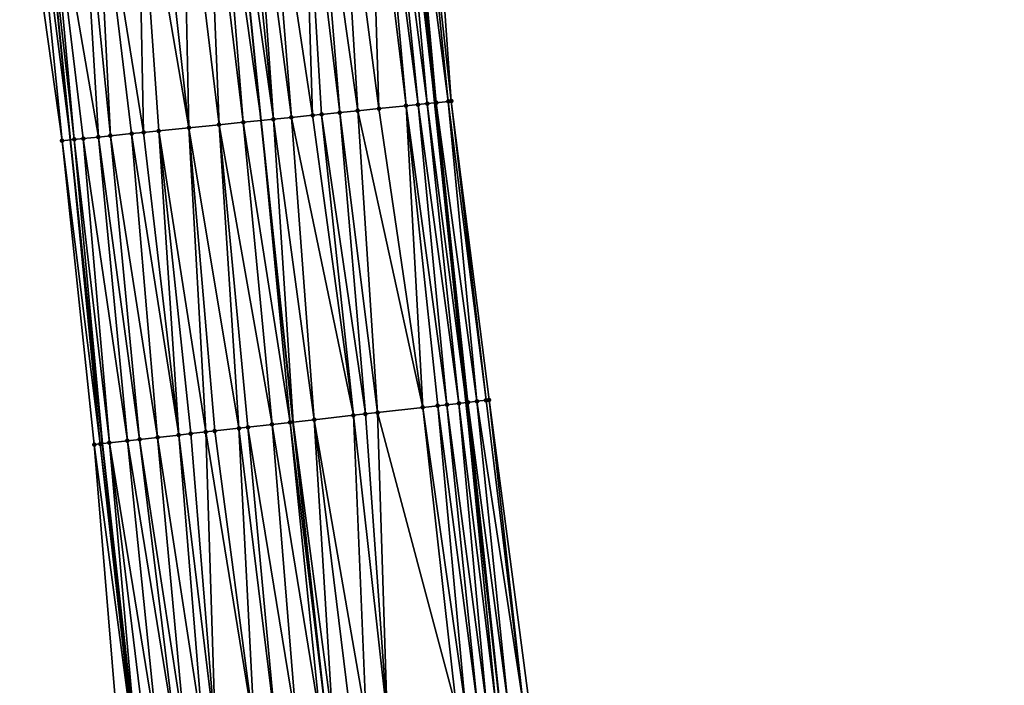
# Model space of a CAD drawing. Header units: feet. Extents: x 2004186 to 2014793, y 836912 to 864902.
# Tile 872 of 974: x 2004215 to 2004280, y 860346 to 860390. Entities that reach past the tile are written whole.
import ezdxf

# ---------------------------------------------------------------- set-up
doc = ezdxf.new("R2010")
doc.units = ezdxf.units.FT
doc.header["$LTSCALE"] = 100
doc.header["$MEASUREMENT"] = 0
for name, color, linetype, lineweight in [('EP_Travel Lane', 5, 'Continuous', 40), ('GPL_Skip Line', 2, 'Continuous', 40), ('Road Shots', 4, 'Continuous', 200), ('Road X-Section', 30, 'Continuous', 13)]:
    doc.layers.add(name, color=color, linetype=linetype, lineweight=lineweight)
doc.layers.add('I-77 SB_MM21-27-Surface-Border', color=7, linetype='Continuous')
doc.layers.add('I-77 SB_MM21-27-Surface-TIN', color=7, linetype='Continuous')

msp = doc.modelspace()

# ---------------------------------------------------------------- linework, layer by layer
at = {"layer": 'EP_Travel Lane'}
for points in [[(2004278.176850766, 860107.7872020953, 443.0802685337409), (2004275.079206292, 860127.5448187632, 443.2896981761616), (2004272.20618284, 860147.1832113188, 443.5180777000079), (2004269.396110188, 860166.9835510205, 443.7427279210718), (2004266.586020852, 860186.7840082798, 443.9576872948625), (2004263.776026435, 860206.5837967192, 444.2277280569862), (2004261.204538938, 860226.2300628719, 444.4759361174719), (2004258.726856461, 860246.074183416, 444.7456337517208), (2004256.249237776, 860265.9177930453, 445.0501605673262), (2004253.771628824, 860285.7613247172, 445.3600188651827), (2004251.476942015, 860305.4775808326, 445.6842824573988), (2004249.269071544, 860325.3524036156, 446.0267460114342), (2004247.061231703, 860345.2269506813, 446.3848693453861), (2004244.853425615, 860365.1011938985, 446.7602514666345), (2004242.7872127, 860384.8619362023, 447.1257588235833), (2004240.809583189, 860404.760041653, 447.5197195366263)], [(2004254.478282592, 860104.0916730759, 443.984701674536), (2004251.40165576, 860123.8526978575, 444.1775007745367), (2004248.49067963, 860143.8070730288, 444.3596817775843), (2004245.680967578, 860163.60782616, 444.5550669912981), (2004242.871361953, 860183.4078292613, 444.8122358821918), (2004240.061826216, 860203.2073398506, 445.1099738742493), (2004237.425918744, 860223.2355975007, 445.3915085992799), (2004234.915361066, 860243.0754017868, 445.6742922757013), (2004232.404798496, 860262.91524472, 445.9544555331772), (2004229.894290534, 860282.754656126, 446.264037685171), (2004227.533600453, 860302.7766983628, 446.6010400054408), (2004225.306032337, 860322.6490970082, 446.9555997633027), (2004223.078471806, 860342.5214279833, 447.3140040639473), (2004220.850888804, 860362.39395942, 447.6610204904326), (2004218.742353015, 860382.4197660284, 448.0662690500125), (2004216.755586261, 860402.316900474, 448.4627974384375)]]:
    msp.add_polyline3d(points, dxfattribs=at)
at = {"layer": 'GPL_Skip Line'}
msp.add_polyline3d([(2004266.90058281, 860106.0286137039, 443.5323884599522), (2004263.825262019, 860125.7897813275, 443.7325048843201), (2004260.937700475, 860145.5786646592, 443.9475066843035), (2004258.127622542, 860165.379041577, 444.1690831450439), (2004255.317567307, 860185.1792585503, 444.4038330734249), (2004252.507585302, 860204.9789595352, 444.6810810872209), (2004249.90958501, 860224.8070795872, 444.9510224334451), (2004247.422139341, 860244.6498827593, 445.2269902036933), (2004244.934734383, 860264.4923611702, 445.5251074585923), (2004242.447342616, 860284.3347343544, 445.8304014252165), (2004240.117220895, 860304.1952386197, 446.1714468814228), (2004237.88905285, 860324.0682038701, 446.4904470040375), (2004235.660980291, 860343.9403174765, 446.857824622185), (2004233.432912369, 860363.8123897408, 447.2275507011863), (2004231.328673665, 860383.6973784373, 447.6122131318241), (2004229.323130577, 860403.5926549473, 448.0069521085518)], dxfattribs=at)
at = {"layer": 'I-77 SB_MM21-27-Surface-Border', "color": 3, "linetype": 'ByBlock', "lineweight": -2}
for points in [[(2004242.455338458, 860404.9287938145, 447.3733794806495), (2004243.864022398, 860384.9721945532, 447.0379822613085), (2004246.350791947, 860365.2713269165, 446.6341695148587), (2004248.976294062, 860345.4444930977, 446.2264130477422), (2004251.999291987, 860325.6623481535, 445.8118457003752), (2004254.227387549, 860305.7900293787, 445.4561224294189), (2004256.932620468, 860286.1614367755, 445.1009789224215), (2004259.419980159, 860266.3193194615, 444.7782243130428), (2004261.907392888, 860246.4767790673, 444.484343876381), (2004264.394846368, 860226.6339135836, 444.2126170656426), (2004266.96151152, 860207.0390791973, 443.9696073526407), (2004269.77150827, 860187.2392743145, 443.7009221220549), (2004272.38358866, 860167.4106663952, 443.489930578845), (2004274.797706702, 860147.5535794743, 443.3099393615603), (2004277.460304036, 860127.9171406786, 443.0755045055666), (2004280.338033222, 860108.1250280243, 442.8990627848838)], [(2004252.870108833, 860103.8409627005, 444.0380058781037), (2004249.201917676, 860123.5099092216, 444.2327961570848), (2004246.285351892, 860143.4933073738, 444.4230287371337), (2004243.475219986, 860163.2940645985, 444.6132710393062), (2004239.873171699, 860182.9813778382, 444.8886910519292), (2004237.063280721, 860202.7804374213, 445.2187724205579), (2004234.431715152, 860222.858847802, 445.4857570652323), (2004231.944270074, 860242.7016462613, 445.7620368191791), (2004229.456853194, 860262.5442197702, 446.0536782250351), (2004227.167916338, 860282.4114053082, 446.3633581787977), (2004225.211631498, 860302.5149152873, 446.6819701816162), (2004223.977247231, 860322.4992080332, 447.0063611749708), (2004221.947883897, 860342.3940110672, 447.3507362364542), (2004220.31599993, 860362.3336496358, 447.6799677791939), (2004218.196151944, 860382.364352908, 448.0843998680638), (2004215.394704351, 860402.1787814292, 448.5107952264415)]]:
    msp.add_polyline3d(points, dxfattribs=at)
at = {"layer": 'I-77 SB_MM21-27-Surface-TIN', "color": 128, "linetype": 'ByBlock', "lineweight": -2}
for points in [[(2004236.486299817, 860404.3200020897, 447.7368337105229), (2004234.894478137, 860404.1584318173, 447.7936241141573), (2004237.695948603, 860384.3437763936, 447.3789951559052)], [(2004238.476066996, 860404.5220633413, 447.6607444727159), (2004236.486299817, 860404.3200020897, 447.7368337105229), (2004239.088776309, 860384.4853117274, 447.3209403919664)], [(2004236.486299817, 860404.3200020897, 447.7368337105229), (2004237.695948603, 860384.3437763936, 447.3789951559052), (2004239.088776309, 860384.4853117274, 447.3209403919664)], [(2004239.07298488, 860404.5828034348, 447.6316083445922), (2004238.476066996, 860404.5220633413, 447.6607444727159), (2004240.879536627, 860384.667465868, 447.2369608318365)], [(2004238.476066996, 860404.5220633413, 447.6607444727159), (2004239.088776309, 860384.4853117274, 447.3209403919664), (2004240.879536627, 860384.667465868, 447.2369608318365)], [(2004239.669890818, 860404.6436620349, 447.5963293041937), (2004239.07298488, 860404.5828034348, 447.6316083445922), (2004241.675423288, 860384.7484908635, 447.1961324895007)], [(2004239.07298488, 860404.5828034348, 447.6316083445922), (2004240.879536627, 860384.667465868, 447.2369608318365), (2004241.675423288, 860384.7484908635, 447.1961324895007)], [(2004240.46575767, 860404.72488354, 447.5453145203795), (2004239.669890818, 860404.6436620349, 447.5963293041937), (2004242.272333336, 860384.8093086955, 447.1629668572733)], [(2004239.669890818, 860404.6436620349, 447.5963293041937), (2004241.675423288, 860384.7484908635, 447.1961324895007), (2004242.272333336, 860384.8093086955, 447.1629668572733)], [(2004240.46575767, 860404.72488354, 447.5453145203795), (2004242.7872127, 860384.8619362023, 447.1257588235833), (2004240.809583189, 860404.760041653, 447.5197195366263)], [(2004240.46575767, 860404.72488354, 447.5453145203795), (2004242.272333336, 860384.8093086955, 447.1629668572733), (2004242.7872127, 860384.8619362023, 447.1257588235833)], [(2004241.062645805, 860404.7859187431, 447.5008811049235), (2004240.809583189, 860404.760041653, 447.5197195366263), (2004242.869223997, 860384.8703188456, 447.1198322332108)], [(2004242.869223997, 860384.8703188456, 447.1198322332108), (2004240.809583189, 860404.760041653, 447.5197195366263), (2004242.7872127, 860384.8619362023, 447.1257588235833)], [(2004241.659520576, 860404.8470865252, 447.4495753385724), (2004241.062645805, 860404.7859187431, 447.5008811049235), (2004243.665064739, 860384.9517993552, 447.055391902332)], [(2004241.062645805, 860404.7859187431, 447.5008811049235), (2004242.869223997, 860384.8703188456, 447.1198322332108), (2004243.665064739, 860384.9517993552, 447.055391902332)], [(2004241.659520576, 860404.8470865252, 447.4495753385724), (2004243.864022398, 860384.9721945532, 447.0379822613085), (2004242.455338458, 860404.9287938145, 447.3733794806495)], [(2004241.659520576, 860404.8470865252, 447.4495753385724), (2004243.665064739, 860384.9517993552, 447.055391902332), (2004243.864022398, 860384.9721945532, 447.0379822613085)], [(2004230.119050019, 860403.6733547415, 447.9829806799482), (2004229.323130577, 860403.5926549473, 448.0069521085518), (2004232.124582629, 860383.7781821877, 447.5828532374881)], [(2004230.715979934, 860403.733975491, 447.9600308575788), (2004230.119050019, 860403.6733547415, 447.9829806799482), (2004232.124582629, 860383.7781821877, 447.5828532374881)], [(2004231.710852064, 860403.8351197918, 447.9160937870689), (2004230.715979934, 860403.733975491, 447.9600308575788), (2004233.318436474, 860383.899483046, 447.5338769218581)], [(2004230.715979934, 860403.733975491, 447.9600308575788), (2004232.124582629, 860383.7781821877, 447.5828532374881), (2004233.318436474, 860383.899483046, 447.5338769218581)], [(2004234.098571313, 860404.0776068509, 447.8240839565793), (2004231.710852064, 860403.8351197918, 447.9160937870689), (2004234.711260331, 860384.0410565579, 447.4738431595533)], [(2004231.710852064, 860403.8351197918, 447.9160937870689), (2004233.318436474, 860383.899483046, 447.5338769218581), (2004234.711260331, 860384.0410565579, 447.4738431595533)], [(2004234.894478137, 860404.1584318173, 447.7936241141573), (2004234.098571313, 860404.0776068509, 447.8240839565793), (2004236.502081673, 860384.2226053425, 447.4212427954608)], [(2004234.098571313, 860404.0776068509, 447.8240839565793), (2004235.30819644, 860384.1016158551, 447.4540789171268), (2004236.502081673, 860384.2226053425, 447.4212427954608)], [(2004234.098571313, 860404.0776068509, 447.8240839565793), (2004234.711260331, 860384.0410565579, 447.4738431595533), (2004235.30819644, 860384.1016158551, 447.4540789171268)], [(2004234.894478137, 860404.1584318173, 447.7936241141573), (2004236.502081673, 860384.2226053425, 447.4212427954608), (2004237.695948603, 860384.3437763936, 447.3789951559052)], [(2004224.34872243, 860403.0874045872, 448.2022152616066), (2004223.154863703, 860402.9661521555, 448.2486816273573), (2004226.553243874, 860383.2123179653, 447.8007078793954)], [(2004226.139497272, 860403.2694146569, 448.1257033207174), (2004224.34872243, 860403.0874045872, 448.2022152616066), (2004226.553243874, 860383.2123179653, 447.8007078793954)], [(2004227.731299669, 860403.4311762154, 448.0589974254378), (2004226.139497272, 860403.2694146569, 448.1257033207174), (2004228.543007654, 860383.4144129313, 447.7228715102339)], [(2004226.139497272, 860403.2694146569, 448.1257033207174), (2004226.553243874, 860383.2123179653, 447.8007078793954), (2004228.543007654, 860383.4144129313, 447.7228715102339)], [(2004228.527211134, 860403.511955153, 448.0309235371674), (2004227.731299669, 860403.4311762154, 448.0589974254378), (2004230.13481022, 860383.5761728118, 447.6562529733)], [(2004227.731299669, 860403.4311762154, 448.0589974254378), (2004228.543007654, 860383.4144129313, 447.7228715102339), (2004230.13481022, 860383.5761728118, 447.6562529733)], [(2004228.527211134, 860403.511955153, 448.0309235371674), (2004231.328673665, 860383.6973784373, 447.6122131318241), (2004229.323130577, 860403.5926549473, 448.0069521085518)], [(2004228.527211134, 860403.511955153, 448.0309235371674), (2004230.13481022, 860383.5761728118, 447.6562529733), (2004231.328673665, 860383.6973784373, 447.6122131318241)], [(2004232.124582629, 860383.7781821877, 447.5828532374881), (2004229.323130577, 860403.5926549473, 448.0069521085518), (2004231.328673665, 860383.6973784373, 447.6122131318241)], [(2004217.185509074, 860402.3604950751, 448.4496486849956), (2004216.755586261, 860402.316900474, 448.4627974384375), (2004218.992066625, 860382.4450999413, 448.0579799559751)], [(2004219.374298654, 860402.5823092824, 448.3894409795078), (2004217.185509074, 860402.3604950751, 448.4496486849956), (2004220.583931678, 860382.6062399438, 448.0234933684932)], [(2004217.185509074, 860402.3604950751, 448.4496486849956), (2004219.589013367, 860382.5055537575, 448.0436834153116), (2004220.583931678, 860382.6062399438, 448.0234933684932)], [(2004217.185509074, 860402.3604950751, 448.4496486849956), (2004218.992066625, 860382.4450999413, 448.0579799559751), (2004219.589013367, 860382.5055537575, 448.0436834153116)], [(2004220.369190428, 860402.6832587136, 448.3556051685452), (2004219.374298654, 860402.5823092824, 448.3894409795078), (2004221.37985375, 860382.6869136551, 448.000874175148)], [(2004219.374298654, 860402.5823092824, 448.3894409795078), (2004220.583931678, 860382.6062399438, 448.0234933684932), (2004221.37985375, 860382.6869136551, 448.000874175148)], [(2004223.154863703, 860402.9661521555, 448.2486816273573), (2004220.369190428, 860402.6832587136, 448.3556051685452), (2004223.568573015, 860382.9094253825, 447.9045103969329)], [(2004220.369190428, 860402.6832587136, 448.3556051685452), (2004222.772678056, 860382.8284827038, 447.941071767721), (2004223.568573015, 860382.9094253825, 447.9045103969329)], [(2004220.369190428, 860402.6832587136, 448.3556051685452), (2004221.37985375, 860382.6869136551, 448.000874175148), (2004222.772678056, 860382.8284827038, 447.941071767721)], [(2004223.154863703, 860402.9661521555, 448.2486816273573), (2004224.563453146, 860383.01049032, 447.8646874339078), (2004226.553243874, 860383.2123179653, 447.8007078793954)], [(2004223.154863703, 860402.9661521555, 448.2486816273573), (2004223.568573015, 860382.9094253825, 447.9045103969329), (2004224.563453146, 860383.01049032, 447.8646874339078)], [(2004216.190610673, 860402.2596113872, 448.4800766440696), (2004215.394704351, 860402.1787814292, 448.5107952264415), (2004218.196151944, 860382.364352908, 448.0843998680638)], [(2004216.190610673, 860402.2596113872, 448.4800766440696), (2004218.742353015, 860382.4197660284, 448.0662690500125), (2004216.755586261, 860402.316900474, 448.4627974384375)], [(2004216.190610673, 860402.2596113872, 448.4800766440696), (2004218.196151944, 860382.364352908, 448.0843998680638), (2004218.742353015, 860382.4197660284, 448.0662690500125)], [(2004218.992066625, 860382.4450999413, 448.0579799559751), (2004216.755586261, 860402.316900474, 448.4627974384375), (2004218.742353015, 860382.4197660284, 448.0662690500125)], [(2004242.272333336, 860384.8093086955, 447.1629668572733), (2004241.675423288, 860384.7484908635, 447.1961324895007), (2004244.363559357, 860365.0456843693, 446.7930949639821)], [(2004242.272333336, 860384.8093086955, 447.1629668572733), (2004244.853425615, 860365.1011938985, 446.7602514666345), (2004242.7872127, 860384.8619362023, 447.1257588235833)], [(2004242.272333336, 860384.8093086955, 447.1629668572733), (2004244.363559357, 860365.0456843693, 446.7930949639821), (2004244.853425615, 860365.1011938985, 446.7602514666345)], [(2004242.869223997, 860384.8703188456, 447.1198322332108), (2004242.7872127, 860384.8619362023, 447.1257588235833), (2004244.959744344, 860365.1132414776, 446.7531232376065)], [(2004244.959744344, 860365.1132414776, 446.7531232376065), (2004242.7872127, 860384.8619362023, 447.1257588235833), (2004244.853425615, 860365.1011938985, 446.7602514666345)], [(2004243.665064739, 860384.9517993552, 447.055391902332), (2004242.869223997, 860384.8703188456, 447.1198322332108), (2004245.555917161, 860365.1809071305, 446.7069856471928)], [(2004242.869223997, 860384.8703188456, 447.1198322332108), (2004244.959744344, 860365.1132414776, 446.7531232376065), (2004245.555917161, 860365.1809071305, 446.7069856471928)], [(2004243.665064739, 860384.9517993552, 447.055391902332), (2004246.152075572, 860365.2487012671, 446.6535495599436), (2004243.864022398, 860384.9721945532, 447.0379822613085)], [(2004243.665064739, 860384.9517993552, 447.055391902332), (2004245.555917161, 860365.1809071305, 446.7069856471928), (2004246.152075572, 860365.2487012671, 446.6535495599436)], [(2004243.864022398, 860384.9721945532, 447.0379822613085), (2004246.152075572, 860365.2487012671, 446.6535495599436), (2004246.350791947, 860365.2713269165, 446.6341695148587)], [(2004236.502081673, 860384.2226053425, 447.4212427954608), (2004235.30819644, 860384.1016158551, 447.4540789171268), (2004238.202673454, 860364.3503386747, 447.0502395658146)], [(2004237.695948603, 860384.3437763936, 447.3789951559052), (2004236.502081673, 860384.2226053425, 447.4212427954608), (2004238.997646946, 860364.4398781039, 447.027431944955)], [(2004236.502081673, 860384.2226053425, 447.4212427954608), (2004238.202673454, 860364.3503386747, 447.0502395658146), (2004238.997646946, 860364.4398781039, 447.027431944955)], [(2004239.088776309, 860384.4853117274, 447.3209403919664), (2004237.695948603, 860384.3437763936, 447.3789951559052), (2004241.978742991, 860364.7761375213, 446.9142645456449)], [(2004237.695948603, 860384.3437763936, 447.3789951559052), (2004238.997646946, 860364.4398781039, 447.027431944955), (2004241.978742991, 860364.7761375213, 446.9142645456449)], [(2004240.879536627, 860384.667465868, 447.2369608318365), (2004239.088776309, 860384.4853117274, 447.3209403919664), (2004241.978742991, 860364.7761375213, 446.9142645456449)], [(2004241.675423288, 860384.7484908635, 447.1961324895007), (2004240.879536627, 860384.667465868, 447.2369608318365), (2004243.568635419, 860364.9557029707, 446.8410085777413)], [(2004240.879536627, 860384.667465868, 447.2369608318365), (2004242.972430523, 860364.8883234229, 446.8708940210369), (2004243.568635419, 860364.9557029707, 446.8410085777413)], [(2004240.879536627, 860384.667465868, 447.2369608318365), (2004241.978742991, 860364.7761375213, 446.9142645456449), (2004242.972430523, 860364.8883234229, 446.8708940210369)], [(2004241.675423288, 860384.7484908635, 447.1961324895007), (2004243.568635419, 860364.9557029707, 446.8410085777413), (2004244.363559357, 860365.0456843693, 446.7930949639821)], [(2004230.13481022, 860383.5761728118, 447.6562529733), (2004228.543007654, 860383.4144129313, 447.7228715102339), (2004232.041733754, 860363.6554727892, 447.2801286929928)], [(2004230.13481022, 860383.5761728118, 447.6562529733), (2004233.234170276, 860363.789993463, 447.2339013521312), (2004231.328673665, 860383.6973784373, 447.6122131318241)], [(2004230.13481022, 860383.5761728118, 447.6562529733), (2004232.041733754, 860363.6554727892, 447.2801286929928), (2004233.234170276, 860363.789993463, 447.2339013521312)], [(2004232.124582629, 860383.7781821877, 447.5828532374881), (2004231.328673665, 860383.6973784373, 447.6122131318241), (2004233.432912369, 860363.8123897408, 447.2275507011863)], [(2004233.234170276, 860363.789993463, 447.2339013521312), (2004233.432912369, 860363.8123897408, 447.2275507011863), (2004231.328673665, 860383.6973784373, 447.6122131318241)], [(2004233.318436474, 860383.899483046, 447.5338769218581), (2004232.124582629, 860383.7781821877, 447.5828532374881), (2004234.824107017, 860363.969163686, 447.1830961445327)], [(2004232.124582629, 860383.7781821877, 447.5828532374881), (2004233.432912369, 860363.8123897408, 447.2275507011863), (2004234.824107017, 860363.969163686, 447.1830961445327)], [(2004234.711260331, 860384.0410565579, 447.4738431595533), (2004233.318436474, 860383.899483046, 447.5338769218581), (2004237.407707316, 860364.2607336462, 447.076773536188)], [(2004233.318436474, 860383.899483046, 447.5338769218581), (2004234.824107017, 860363.969163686, 447.1830961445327), (2004237.407707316, 860364.2607336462, 447.076773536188)], [(2004235.30819644, 860384.1016158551, 447.4540789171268), (2004234.711260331, 860384.0410565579, 447.4738431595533), (2004237.407707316, 860364.2607336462, 447.076773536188)], [(2004235.30819644, 860384.1016158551, 447.4540789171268), (2004237.407707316, 860364.2607336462, 447.076773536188), (2004238.202673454, 860364.3503386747, 447.0502395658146)], [(2004223.568573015, 860382.9094253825, 447.9045103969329), (2004222.772678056, 860382.8284827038, 447.941071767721), (2004225.880784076, 860362.960695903, 447.5049622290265)], [(2004224.563453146, 860383.01049032, 447.8646874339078), (2004223.568573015, 860382.9094253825, 447.9045103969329), (2004225.880784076, 860362.960695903, 447.5049622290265)], [(2004226.553243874, 860383.2123179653, 447.8007078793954), (2004224.563453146, 860383.01049032, 447.8646874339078), (2004227.669462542, 860363.1622656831, 447.447620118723)], [(2004224.563453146, 860383.01049032, 447.8646874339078), (2004226.675748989, 860363.0503118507, 447.4778079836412), (2004227.669462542, 860363.1622656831, 447.447620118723)], [(2004224.563453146, 860383.01049032, 447.8646874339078), (2004225.880784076, 860362.960695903, 447.5049622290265), (2004226.675748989, 860363.0503118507, 447.4778079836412)], [(2004228.543007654, 860383.4144129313, 447.7228715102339), (2004226.553243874, 860383.2123179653, 447.8007078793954), (2004229.855575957, 860363.4090671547, 447.3526316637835)], [(2004226.553243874, 860383.2123179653, 447.8007078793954), (2004228.265681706, 860363.2295179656, 447.4249639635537), (2004229.855575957, 860363.4090671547, 447.3526316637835)], [(2004226.553243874, 860383.2123179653, 447.8007078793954), (2004227.669462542, 860363.1622656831, 447.447620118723), (2004228.265681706, 860363.2295179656, 447.4249639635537)], [(2004228.543007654, 860383.4144129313, 447.7228715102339), (2004230.451794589, 860363.4763241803, 447.3297060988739), (2004232.041733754, 860363.6554727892, 447.2801286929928)], [(2004228.543007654, 860383.4144129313, 447.7228715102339), (2004229.855575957, 860363.4090671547, 447.3526316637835), (2004230.451794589, 860363.4763241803, 447.3297060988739)], [(2004218.196151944, 860382.364352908, 448.0843998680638), (2004220.71347863, 860362.3784911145, 447.6644874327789), (2004218.742353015, 860382.4197660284, 448.0662690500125)], [(2004218.196151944, 860382.364352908, 448.0843998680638), (2004220.31599993, 860362.3336496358, 447.6799677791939), (2004220.71347863, 860362.3784911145, 447.6644874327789)], [(2004218.992066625, 860382.4450999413, 448.0579799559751), (2004218.742353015, 860382.4197660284, 448.0662690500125), (2004220.850888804, 860362.39395942, 447.6610204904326)], [(2004220.71347863, 860362.3784911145, 447.6644874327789), (2004220.850888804, 860362.39395942, 447.6610204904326), (2004218.742353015, 860382.4197660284, 448.0662690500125)], [(2004219.589013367, 860382.5055537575, 448.0436834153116), (2004218.992066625, 860382.4450999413, 448.0579799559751), (2004221.30971282, 860362.4456093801, 447.6494440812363)], [(2004218.992066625, 860382.4450999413, 448.0579799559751), (2004220.850888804, 860362.39395942, 447.6610204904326), (2004221.30971282, 860362.4456093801, 447.6494440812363)], [(2004220.583931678, 860382.6062399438, 448.0234933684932), (2004219.589013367, 860382.5055537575, 448.0436834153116), (2004222.502196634, 860362.5797082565, 447.6271768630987)], [(2004219.589013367, 860382.5055537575, 448.0436834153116), (2004221.30971282, 860362.4456093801, 447.6494440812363), (2004222.502196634, 860362.5797082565, 447.6271768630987)], [(2004221.37985375, 860382.6869136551, 448.000874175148), (2004220.583931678, 860382.6062399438, 448.0234933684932), (2004223.297169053, 860362.6692572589, 447.6038254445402)], [(2004220.583931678, 860382.6062399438, 448.0234933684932), (2004222.502196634, 860362.5797082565, 447.6271768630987), (2004223.297169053, 860362.6692572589, 447.6038254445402)], [(2004222.772678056, 860382.8284827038, 447.941071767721), (2004221.37985375, 860382.6869136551, 448.000874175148), (2004224.489612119, 860362.8037195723, 447.5609132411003)], [(2004221.37985375, 860382.6869136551, 448.000874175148), (2004223.297169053, 860362.6692572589, 447.6038254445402), (2004224.489612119, 860362.8037195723, 447.5609132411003)], [(2004222.772678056, 860382.8284827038, 447.941071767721), (2004224.489612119, 860362.8037195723, 447.5609132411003), (2004225.880784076, 860362.960695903, 447.5049622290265)], [(2004241.978742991, 860364.7761375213, 446.9142645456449), (2004238.997646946, 860364.4398781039, 447.027431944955), (2004244.20680452, 860344.9041222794, 446.5412990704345)], [(2004242.972430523, 860364.8883234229, 446.8708940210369), (2004241.978742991, 860364.7761375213, 446.9142645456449), (2004244.803021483, 860344.9713941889, 446.51752799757)], [(2004241.978742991, 860364.7761375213, 446.9142645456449), (2004244.20680452, 860344.9041222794, 446.5412990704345), (2004244.803021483, 860344.9713941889, 446.51752799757)], [(2004243.568635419, 860364.9557029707, 446.8410085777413), (2004242.972430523, 860364.8883234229, 446.8708940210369), (2004245.597962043, 860345.06122734, 446.4780355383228)], [(2004242.972430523, 860364.8883234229, 446.8708940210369), (2004244.803021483, 860344.9713941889, 446.51752799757), (2004245.597962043, 860345.06122734, 446.4780355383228)], [(2004244.363559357, 860365.0456843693, 446.7930949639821), (2004243.568635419, 860364.9557029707, 446.8410085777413), (2004246.194160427, 860345.1286649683, 446.4448508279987)], [(2004243.568635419, 860364.9557029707, 446.8410085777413), (2004245.597962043, 860345.06122734, 446.4780355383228), (2004246.194160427, 860345.1286649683, 446.4448508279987)], [(2004244.363559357, 860365.0456843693, 446.7930949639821), (2004246.790346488, 860345.1962124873, 446.4054238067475), (2004244.853425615, 860365.1011938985, 446.7602514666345)], [(2004244.363559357, 860365.0456843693, 446.7930949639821), (2004246.194160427, 860345.1286649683, 446.4448508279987), (2004246.790346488, 860345.1962124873, 446.4054238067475)], [(2004244.959744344, 860365.1132414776, 446.7531232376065), (2004244.853425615, 860365.1011938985, 446.7602514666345), (2004247.061231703, 860345.2269506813, 446.3848693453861)], [(2004246.790346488, 860345.1962124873, 446.4054238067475), (2004247.061231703, 860345.2269506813, 446.3848693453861), (2004244.853425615, 860365.1011938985, 446.7602514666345)], [(2004245.555917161, 860365.1809071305, 446.7069856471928), (2004244.959744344, 860365.1132414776, 446.7531232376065), (2004247.585245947, 860345.2864122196, 446.3451077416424)], [(2004244.959744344, 860365.1132414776, 446.7531232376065), (2004247.061231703, 860345.2269506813, 446.3848693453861), (2004247.585245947, 860345.2864122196, 446.3451077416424)], [(2004245.555917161, 860365.1809071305, 446.7069856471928), (2004248.578852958, 860345.3993162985, 446.2609412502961), (2004246.152075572, 860365.2487012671, 446.6535495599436)], [(2004245.555917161, 860365.1809071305, 446.7069856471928), (2004247.585245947, 860345.2864122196, 446.3451077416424), (2004248.578852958, 860345.3993162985, 446.2609412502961)], [(2004246.152075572, 860365.2487012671, 446.6535495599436), (2004248.578852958, 860345.3993162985, 446.2609412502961), (2004246.350791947, 860365.2713269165, 446.6341695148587)], [(2004246.350791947, 860365.2713269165, 446.6341695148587), (2004248.578852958, 860345.3993162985, 446.2609412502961), (2004248.976294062, 860345.4444930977, 446.2264130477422)], [(2004237.407707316, 860364.2607336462, 447.076773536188), (2004234.824107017, 860363.969163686, 447.1830961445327), (2004238.244587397, 860344.2318267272, 446.754950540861)], [(2004238.202673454, 860364.3503386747, 447.0502395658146), (2004237.407707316, 860364.2607336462, 447.076773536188), (2004239.635760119, 860344.3887962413, 446.6993866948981)], [(2004237.407707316, 860364.2607336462, 447.076773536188), (2004238.244587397, 860344.2318267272, 446.754950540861), (2004239.635760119, 860344.3887962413, 446.6993866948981)], [(2004238.997646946, 860364.4398781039, 447.027431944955), (2004238.202673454, 860364.3503386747, 447.0502395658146), (2004239.635760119, 860344.3887962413, 446.6993866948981)], [(2004238.997646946, 860364.4398781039, 447.027431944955), (2004239.635760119, 860344.3887962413, 446.6993866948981), (2004244.20680452, 860344.9041222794, 446.5412990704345)], [(2004229.855575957, 860363.4090671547, 447.3526316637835), (2004228.265681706, 860363.2295179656, 447.4249639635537), (2004230.891209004, 860343.4024595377, 447.0299669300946)], [(2004230.451794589, 860363.4763241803, 447.3297060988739), (2004229.855575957, 860363.4090671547, 447.3526316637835), (2004232.282390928, 860343.5593469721, 446.9790656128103)], [(2004229.855575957, 860363.4090671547, 447.3526316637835), (2004230.891209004, 860343.4024595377, 447.0299669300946), (2004232.282390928, 860343.5593469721, 446.9790656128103)], [(2004232.041733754, 860363.6554727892, 447.2801286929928), (2004230.451794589, 860363.4763241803, 447.3297060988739), (2004233.673583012, 860343.7161437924, 446.9333116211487)], [(2004230.451794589, 860363.4763241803, 447.3297060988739), (2004232.282390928, 860343.5593469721, 446.9790656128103), (2004233.673583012, 860343.7161437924, 446.9333116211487)], [(2004233.234170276, 860363.789993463, 447.2339013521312), (2004232.041733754, 860363.6554727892, 447.2801286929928), (2004235.263498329, 860343.8955050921, 446.8716523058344)], [(2004232.041733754, 860363.6554727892, 447.2801286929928), (2004233.673583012, 860343.7161437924, 446.9333116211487), (2004235.263498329, 860343.8955050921, 446.8716523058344)], [(2004233.234170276, 860363.789993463, 447.2339013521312), (2004235.660980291, 860343.9403174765, 446.857824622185), (2004233.432912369, 860363.8123897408, 447.2275507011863)], [(2004233.234170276, 860363.789993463, 447.2339013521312), (2004235.263498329, 860343.8955050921, 446.8716523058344), (2004235.660980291, 860343.9403174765, 446.857824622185)], [(2004234.824107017, 860363.969163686, 447.1830961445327), (2004233.432912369, 860363.8123897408, 447.2275507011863), (2004236.058462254, 860343.9851298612, 446.8439969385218)], [(2004236.058462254, 860343.9851298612, 446.8439969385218), (2004233.432912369, 860363.8123897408, 447.2275507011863), (2004235.660980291, 860343.9403174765, 446.857824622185)], [(2004234.824107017, 860363.969163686, 447.1830961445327), (2004237.250892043, 860344.1197105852, 446.7943584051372), (2004238.244587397, 860344.2318267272, 446.754950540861)], [(2004234.824107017, 860363.969163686, 447.1830961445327), (2004236.058462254, 860343.9851298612, 446.8439969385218), (2004237.250892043, 860344.1197105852, 446.7943584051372)], [(2004224.489612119, 860362.8037195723, 447.5609132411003), (2004223.297169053, 860362.6692572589, 447.6038254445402), (2004226.320221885, 860342.886622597, 447.2170762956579)], [(2004225.880784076, 860362.960695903, 447.5049622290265), (2004224.489612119, 860362.8037195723, 447.5609132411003), (2004227.512635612, 860343.0213465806, 447.1592999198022)], [(2004224.489612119, 860362.8037195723, 447.5609132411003), (2004226.320221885, 860342.886622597, 447.2170762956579), (2004227.512635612, 860343.0213465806, 447.1592999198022)], [(2004226.675748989, 860363.0503118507, 447.4778079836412), (2004225.880784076, 860362.960695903, 447.5049622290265), (2004228.307592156, 860343.1110371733, 447.127905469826)], [(2004225.880784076, 860362.960695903, 447.5049622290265), (2004227.512635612, 860343.0213465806, 447.1592999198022), (2004228.307592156, 860343.1110371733, 447.127905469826)], [(2004227.669462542, 860363.1622656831, 447.447620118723), (2004226.675748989, 860363.0503118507, 447.4778079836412), (2004228.307592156, 860343.1110371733, 447.127905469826)], [(2004228.265681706, 860363.2295179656, 447.4249639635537), (2004227.669462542, 860363.1622656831, 447.447620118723), (2004230.891209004, 860343.4024595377, 447.0299669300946)], [(2004227.669462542, 860363.1622656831, 447.447620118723), (2004228.307592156, 860343.1110371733, 447.127905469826), (2004230.891209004, 860343.4024595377, 447.0299669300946)], [(2004220.71347863, 860362.3784911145, 447.6644874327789), (2004220.31599993, 860362.3336496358, 447.6799677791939), (2004222.941591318, 860342.5060195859, 447.3174418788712)], [(2004220.31599993, 860362.3336496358, 447.6799677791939), (2004221.947883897, 860342.3940110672, 447.3507362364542), (2004222.941591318, 860342.5060195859, 447.3174418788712)], [(2004220.71347863, 860362.3784911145, 447.6644874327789), (2004223.078471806, 860342.5214279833, 447.3140040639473), (2004220.850888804, 860362.39395942, 447.6610204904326)], [(2004220.71347863, 860362.3784911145, 447.6644874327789), (2004222.941591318, 860342.5060195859, 447.3174418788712), (2004223.078471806, 860342.5214279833, 447.3140040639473)], [(2004221.30971282, 860362.4456093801, 447.6494440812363), (2004220.850888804, 860362.39395942, 447.6610204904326), (2004223.078471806, 860342.5214279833, 447.3140040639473)], [(2004222.502196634, 860362.5797082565, 447.6271768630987), (2004221.30971282, 860362.4456093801, 447.6494440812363), (2004224.531555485, 860342.6849452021, 447.2805314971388)], [(2004221.30971282, 860362.4456093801, 447.6494440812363), (2004223.078471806, 860342.5214279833, 447.3140040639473), (2004223.736570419, 860342.5955089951, 447.2974756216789)], [(2004221.30971282, 860362.4456093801, 447.6494440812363), (2004223.736570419, 860342.5955089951, 447.2974756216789), (2004224.531555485, 860342.6849452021, 447.2805314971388)], [(2004223.297169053, 860362.6692572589, 447.6038254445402), (2004222.502196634, 860362.5797082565, 447.6271768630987), (2004225.724004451, 860342.8193548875, 447.2406087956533)], [(2004222.502196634, 860362.5797082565, 447.6271768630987), (2004224.531555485, 860342.6849452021, 447.2805314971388), (2004225.724004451, 860342.8193548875, 447.2406087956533)], [(2004223.297169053, 860362.6692572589, 447.6038254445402), (2004225.724004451, 860342.8193548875, 447.2406087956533), (2004226.320221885, 860342.886622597, 447.2170762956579)]]:
    msp.add_3dface(points, dxfattribs=at)
at = {"layer": 'Road Shots', "lineweight": 100}
for p in [(2004242.272333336, 860384.8093086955, 447.1629668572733), (2004242.869223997, 860384.8703188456, 447.1198322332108), (2004243.665064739, 860384.9517993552, 447.055391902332), (2004243.864022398, 860384.9721945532, 447.0379822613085), (2004236.502081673, 860384.2226053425, 447.4212427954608), (2004237.695948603, 860384.3437763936, 447.3789951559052), (2004239.088776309, 860384.4853117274, 447.3209403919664), (2004240.879536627, 860384.667465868, 447.2369608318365), (2004241.675423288, 860384.7484908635, 447.1961324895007), (2004230.13481022, 860383.5761728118, 447.6562529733), (2004232.124582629, 860383.7781821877, 447.5828532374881), (2004233.318436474, 860383.899483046, 447.5338769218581), (2004234.711260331, 860384.0410565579, 447.4738431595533), (2004235.30819644, 860384.1016158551, 447.4540789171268), (2004223.568573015, 860382.9094253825, 447.9045103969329), (2004224.563453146, 860383.01049032, 447.8646874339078), (2004226.553243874, 860383.2123179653, 447.8007078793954), (2004228.543007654, 860383.4144129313, 447.7228715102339), (2004218.196151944, 860382.364352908, 448.0843998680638), (2004218.992066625, 860382.4450999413, 448.0579799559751), (2004219.589013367, 860382.5055537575, 448.0436834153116), (2004220.583931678, 860382.6062399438, 448.0234933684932), (2004221.37985375, 860382.6869136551, 448.000874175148), (2004222.772678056, 860382.8284827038, 447.941071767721), (2004241.978742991, 860364.7761375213, 446.9142645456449), (2004242.972430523, 860364.8883234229, 446.8708940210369), (2004243.568635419, 860364.9557029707, 446.8410085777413), (2004244.363559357, 860365.0456843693, 446.7930949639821), (2004244.959744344, 860365.1132414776, 446.7531232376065), (2004245.555917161, 860365.1809071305, 446.7069856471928), (2004246.152075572, 860365.2487012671, 446.6535495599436), (2004246.350791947, 860365.2713269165, 446.6341695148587), (2004237.407707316, 860364.2607336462, 447.076773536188), (2004238.202673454, 860364.3503386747, 447.0502395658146), (2004238.997646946, 860364.4398781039, 447.027431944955), (2004229.855575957, 860363.4090671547, 447.3526316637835), (2004230.451794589, 860363.4763241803, 447.3297060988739), (2004232.041733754, 860363.6554727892, 447.2801286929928), (2004233.234170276, 860363.789993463, 447.2339013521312), (2004234.824107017, 860363.969163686, 447.1830961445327), (2004224.489612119, 860362.8037195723, 447.5609132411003), (2004225.880784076, 860362.960695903, 447.5049622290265), (2004226.675748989, 860363.0503118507, 447.4778079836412), (2004227.669462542, 860363.1622656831, 447.447620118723), (2004228.265681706, 860363.2295179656, 447.4249639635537), (2004220.31599993, 860362.3336496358, 447.6799677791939), (2004220.71347863, 860362.3784911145, 447.6644874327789), (2004221.30971282, 860362.4456093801, 447.6494440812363), (2004222.502196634, 860362.5797082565, 447.6271768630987), (2004223.297169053, 860362.6692572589, 447.6038254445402)]:
    msp.add_point(p, dxfattribs=at)
at = {"layer": 'Road X-Section', "extrusion": (-0.1002778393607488, 0.9947706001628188, 0.01938576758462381), "elevation": 654913.0970992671, "flags": 128}
msp.add_lwpolyline([(-2080405.575612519, -12250.21076844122), (-2080406.375612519, -12250.23719331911), (-2080406.975612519, -12250.25149254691), (-2080407.975612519, -12250.27168638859), (-2080408.775612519, -12250.29430983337), (-2080410.175612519, -12250.35412348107), (-2080410.975612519, -12250.39069172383), (-2080411.975612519, -12250.43052217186), (-2080413.975612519, -12250.49451375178), (-2080415.975612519, -12250.57236475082), (-2080417.575612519, -12250.63899580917), (-2080419.575612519, -12250.71240934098), (-2080420.775612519, -12250.76139486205), (-2080422.175612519, -12250.82143990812), (-2080422.775612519, -12250.84120786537), (-2080423.975612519, -12250.87405015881), (-2080425.175612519, -12250.91630573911), (-2080426.575612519, -12250.97437141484), (-2080428.375612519, -12251.05836675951), (-2080429.175612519, -12251.09920277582), (-2080429.775612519, -12251.13237464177), (-2080430.375612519, -12251.17551737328), (-2080431.175612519, -12251.23996981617), (-2080431.375612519, -12251.25738272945)], dxfattribs=at)
at = {"layer": 'Road X-Section', "extrusion": (-0.1114049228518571, 0.9936172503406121, 0.01771166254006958), "elevation": 631598.7757320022, "flags": 128}
msp.add_lwpolyline([(-2087603.948349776, -10740.66923087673), (-2087604.348349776, -10740.68471365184), (-2087604.948349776, -10740.6997593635), (-2087606.148349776, -10740.72203007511), (-2087606.948349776, -10740.74538515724), (-2087608.148349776, -10740.7883040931), (-2087609.548349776, -10740.84426388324), (-2087610.348349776, -10740.87142238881), (-2087611.348349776, -10740.90161498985), (-2087611.948349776, -10740.92427469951), (-2087613.548349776, -10740.99661834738), (-2087614.148349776, -10741.01954750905), (-2087615.748349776, -10741.06913269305), (-2087616.948349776, -10741.11536728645), (-2087618.548349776, -10741.16618046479), (-2087621.148349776, -10741.27251975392), (-2087621.948349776, -10741.29905788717), (-2087622.748349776, -10741.32186908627), (-2087625.748349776, -10741.43505424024), (-2087626.748349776, -10741.47843156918), (-2087627.348349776, -10741.50832170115), (-2087628.148349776, -10741.556242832), (-2087628.748349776, -10741.59622082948), (-2087629.348349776, -10741.64236565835), (-2087629.948349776, -10741.69581012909), (-2087630.148349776, -10741.71519321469)], dxfattribs=at)

doc.saveas('drawing.dxf')
